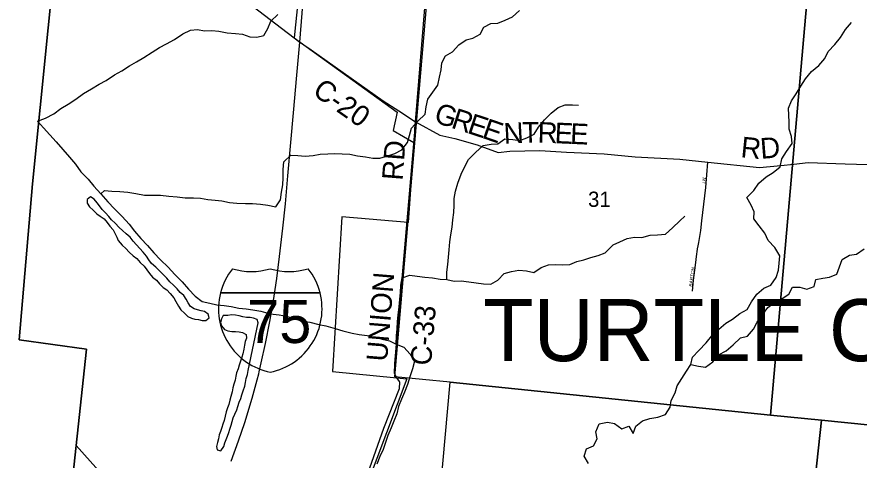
# Model space of a CAD drawing. Extents: x 1310247 to 1664935, y 284496 to 704931.
# Drawn here: x 1448924 to 1461134, y 533976 to 540403 of the extents above; entities that cross this region are included whole.
import ezdxf

# ---------------------------------------------------------------- set-up
doc = ezdxf.new("R2010")
doc.units = 0
for name, color, linetype in [('GM_P_State_Location', 7, 'Continuous'), ('GM_X_Adjacent_County', 7, 'Continuous'), ('GM_X_Adjacent_County_Text', 7, 'Continuous'), ('GM_X_Airport_Location_Class_2', 7, 'Continuous'), ('GM_X_Airport_Location_Class_3', 7, 'Continuous'), ('GM_X_Corporation_Text', 7, 'Continuous'), ('GM_X_County', 7, 'Continuous'), ('GM_X_County_Road_Text', 7, 'Continuous'), ('GM_X_Major_Lake_Text', 7, 'Continuous'), ('GM_X_Minor_River', 7, 'Continuous'), ('GM_X_Minor_River_Text', 7, 'Continuous'), ('GM_X_State_Location', 7, 'Continuous'), ('GM_X_State_Route', 7, 'Continuous'), ('GM_X_State_Shield', 7, 'Continuous'), ('GM_X_Township', 7, 'Continuous'), ('GM_X_Township_Road', 7, 'Continuous'), ('GM_X_US_Location', 7, 'Continuous'), ('GM_X_US_Shield', 7, 'Continuous')]:
    doc.layers.add(name, color=color, linetype=linetype)

msp = doc.modelspace()

# ---------------------------------------------------------------- linework, layer by layer
at = {"layer": 'GM_X_Adjacent_County'}
msp.add_lwpolyline([(1474855, 517045), (1469476, 517569), (1463681, 512819), (1458762, 513325), (1457082, 513490), (1453053, 513875), (1447726, 514409), (1448276, 519738), (1448652, 523221), (1448836, 525037), (1448942, 526090), (1449101, 527682), (1449113, 527799), (1449315, 529787), (1449380, 530405), (1449934, 535585), (1448958, 535719), (1449150, 537980), (1449487, 541354)], dxfattribs=at)
at = {"layer": 'GM_X_Adjacent_County_Text'}
msp.add_lwpolyline([(1449487, 541354), (1449150, 537980), (1448958, 535719), (1449934, 535585), (1449380, 530405), (1449315, 529787), (1449113, 527799), (1449101, 527682), (1448942, 526090), (1448836, 525037), (1448652, 523221), (1448276, 519738), (1447726, 514409)], dxfattribs=at)
at = {"layer": 'GM_X_Corporation_Text'}
for points in [[(1452247, 540630), (1453024, 540034)], [(1453714, 529845), (1453639, 529939), (1453503, 530220), (1453165, 530828), (1453115, 530986), (1453087, 531110), (1453080, 531238), (1453141, 531444), (1453437, 532243), (1454012, 533780), (1454245, 534439), (1454469, 535013), (1454478, 535107), (1454472, 535116)]]:
    msp.add_lwpolyline(points, dxfattribs=at)
at = {"layer": 'GM_X_County'}
for points in [[(1454933, 541402), (1460409, 541009), (1459848, 534627), (1455207, 535105), (1454402, 535183)], [(1460409, 541009), (1465856, 540506), (1465259, 534083), (1460589, 534554), (1459848, 534627)], [(1455207, 535105), (1459848, 534627), (1460589, 534554), (1460014, 529259), (1454731, 529777), (1454754, 530102)], [(1460589, 534554), (1465259, 534083), (1465901, 534020), (1465351, 528739), (1460014, 529259)]]:
    msp.add_lwpolyline(points, close=True, dxfattribs=at)
at = {"layer": 'GM_X_County_Road_Text'}
for points in [[(1454695, 538779), (1454704, 538883), (1454841, 540590), (1454929, 541475), (1455071, 543016), (1455072, 543044)], [(1453024, 540034), (1453187, 539929)], [(1453187, 539929), (1453189, 539927), (1454235, 539185), (1454459, 539040)], [(1454459, 539040), (1454704, 538883), (1455054, 538690), (1455274, 538640), (1455599, 538548), (1455903, 538438), (1456069, 538454), (1456506, 538463), (1456890, 538441), (1457437, 538416), (1457889, 538373), (1458535, 538341), (1458943, 538297), (1459688, 538217), (1460000, 538247), (1460185, 538269), (1460395, 538291), (1460930, 538273), (1461593, 538253)], [(1454472, 535116), (1454434, 535171), (1454397, 535232), (1454404, 535378), (1454691, 538730), (1454695, 538779)]]:
    msp.add_lwpolyline(points, dxfattribs=at)
at = {"layer": 'GM_X_Major_Lake_Text'}
msp.add_lwpolyline([(1453200, 542593), (1452946, 540097), (1454435, 539022), (1454378, 538753), (1454679, 538580), (1454598, 537421), (1453636, 537505), (1453498, 535263), (1454434, 535171), (1454576, 535157), (1453133, 531318), (1453112, 531231), (1453187, 530871), (1453579, 530146), (1453622, 530071), (1453767, 529856), (1453657, 529780), (1454636, 528762), (1454839, 528459), (1455080, 528115), (1455311, 527857), (1455615, 527513)], dxfattribs=at)
at = {"layer": 'GM_X_Minor_River'}
for points in [[(1450047, 537758), (1449993, 537792), (1449943, 537754), (1449941, 537701), (1449979, 537649), (1450029, 537601), (1450081, 537547), (1450133, 537515), (1450189, 537474), (1450235, 537422), (1450273, 537368), (1450319, 537316), (1450343, 537266), (1450373, 537211), (1450395, 537161), (1450453, 537095), (1450505, 537043), (1450554, 536989), (1450610, 536938), (1450664, 536898), (1450710, 536840), (1450768, 536786), (1450806, 536734), (1450848, 536683), (1450892, 536631), (1450946, 536585), (1450992, 536533), (1451046, 536481), (1451096, 536445), (1451146, 536390), (1451198, 536328), (1451230, 536278), (1451268, 536210), (1451302, 536153), (1451353, 536107), (1451401, 536057), (1451455, 536035), (1451505, 536021), (1451559, 536015), (1451611, 536001), (1451663, 536003), (1451713, 536037), (1451697, 536091), (1451645, 536131), (1451595, 536141), (1451545, 536157), (1451493, 536168), (1451443, 536204), (1451407, 536256), (1451377, 536312), (1451343, 536362), (1451292, 536406), (1451246, 536459), (1451196, 536515), (1451144, 536561), (1451100, 536613), (1451048, 536663), (1450940, 536772), (1450874, 536826), (1450838, 536882), (1450802, 536934), (1450756, 536989), (1450708, 537043), (1450656, 537099), (1450612, 537153), (1450566, 537207), (1450509, 537256), (1450457, 537306), (1450405, 537350), (1450351, 537412), (1450297, 537458), (1450255, 537509), (1450211, 537561), (1450159, 537611), (1450123, 537663), (1450087, 537707)], [(1450087, 537707), (1450047, 537758)], [(1451933, 535872), (1451983, 535850), (1452041, 535842), (1452095, 535840), (1452146, 535836), (1452196, 535828), (1452246, 535796), (1452252, 535746), (1452236, 535694), (1452226, 535641), (1452214, 535587), (1452198, 535519), (1452186, 535469), (1452166, 535409), (1452146, 535352), (1452130, 535300), (1452110, 535244), (1452098, 535194), (1452089, 535136), (1452071, 535077), (1452055, 535023), (1452047, 534965), (1452027, 534899), (1452009, 534844), (1451995, 534782), (1451977, 534732), (1451959, 534678), (1451945, 534612), (1451927, 534551), (1451909, 534497), (1451897, 534447), (1451875, 534393), (1451857, 534341), (1451847, 534286), (1451831, 534232), (1451817, 534176), (1451829, 534126), (1451881, 534110), (1451925, 534174), (1451939, 534226), (1451959, 534276), (1451977, 534326), (1451997, 534377), (1452011, 534427), (1452029, 534481), (1452045, 534535), (1452060, 534587), (1452086, 534642), (1452112, 534706), (1452126, 534756), (1452148, 534816), (1452172, 534871), (1452184, 534925), (1452204, 534981), (1452228, 535047), (1452238, 535101), (1452250, 535160), (1452266, 535220), (1452276, 535274), (1452420, 535967), (1452406, 536017), (1452354, 536035), (1452304, 536043), (1452254, 536043), (1452202, 536055), (1452146, 536067), (1452093, 536079), (1452037, 536081), (1451981, 536073), (1451931, 536075), (1451915, 536075)], [(1451915, 536075), (1451889, 536025), (1451875, 535973), (1451891, 535923), (1451933, 535872)]]:
    msp.add_lwpolyline(points, dxfattribs=at)
at = {"layer": 'GM_X_Minor_River_Text'}
for points in [[(1449221, 538893), (1449338, 538932), (1449460, 538998), (1449560, 539072), (1449666, 539135), (1449781, 539209), (1449891, 539293), (1450005, 539361), (1450117, 539428), (1450219, 539478), (1450341, 539562), (1450445, 539622), (1450558, 539691), (1450660, 539751), (1450766, 539813), (1450884, 539891), (1450992, 539960), (1451094, 540014), (1451208, 540076), (1451328, 540158), (1451441, 540212), (1451543, 540220), (1451645, 540200), (1451751, 540204), (1451853, 540196), (1451971, 540170), (1452093, 540160), (1452196, 540152), (1452300, 540112), (1452402, 540110), (1452504, 540134), (1452562, 540236), (1452604, 540339), (1452708, 540437)], [(1450139, 537838), (1450195, 537884), (1450303, 537874), (1450417, 537870), (1450533, 537862), (1450648, 537840), (1450774, 537820), (1450896, 537816), (1451004, 537816), (1451128, 537804), (1451248, 537794), (1451362, 537780), (1451483, 537778), (1451585, 537772), (1451691, 537757), (1451797, 537743), (1451897, 537735), (1452005, 537713), (1452115, 537701), (1452240, 537699), (1452342, 537695), (1452454, 537687), (1452564, 537671), (1452678, 537649), (1452744, 537751), (1452760, 537862), (1452778, 537966), (1452786, 538069), (1452786, 538191), (1452794, 538301), (1452896, 538400), (1452997, 538392), (1453103, 538384), (1453219, 538392), (1453321, 538410), (1453433, 538416), (1453533, 538420), (1453639, 538418), (1453753, 538412), (1453862, 538390), (1453976, 538374), (1454084, 538354), (1454188, 538356), (1454302, 538390), (1454404, 538424), (1454506, 538474), (1454586, 538580), (1454617, 538685), (1454643, 538787), (1454739, 538892), (1454843, 538994), (1454859, 539096), (1454883, 539211), (1454955, 539313), (1455027, 539413), (1455053, 539528), (1455073, 539636), (1455087, 539737), (1455137, 539837), (1455237, 539895), (1455333, 539996), (1455436, 540068), (1455536, 540094), (1455640, 540152), (1455694, 540252), (1455794, 540309), (1455898, 540311), (1456004, 540355), (1456108, 540401), (1456209, 540497)], [(1460684, 539903), (1460782, 540003), (1460866, 540104), (1460938, 540218), (1461024, 540319)], [(1457210, 533929), (1457150, 534033), (1457182, 534140), (1457284, 534182), (1457338, 534286), (1457318, 534387), (1457366, 534503), (1457484, 534529), (1457588, 534507), (1457694, 534429), (1457797, 534467), (1457859, 534364), (1457895, 534469), (1457995, 534545), (1458099, 534581), (1458217, 534597), (1458325, 534637), (1458395, 534742), (1458411, 534842), (1458469, 534953), (1458497, 535053), (1458563, 535159), (1458631, 535264), (1458694, 535364), (1458718, 535467), (1458808, 535567), (1458918, 535677), (1458998, 535780), (1459100, 535874), (1459200, 535961), (1459300, 536021), (1459406, 536101), (1459509, 536161), (1459575, 536272), (1459649, 536380), (1459751, 536470), (1459853, 536511), (1459933, 536623), (1459965, 536729), (1459977, 536830), (1459983, 536938), (1459913, 537057), (1459815, 537161), (1459767, 537265), (1459683, 537372), (1459609, 537474), (1459613, 537575), (1459569, 537675), (1459508, 537785), (1459609, 537886), (1459679, 537990), (1459787, 538082), (1459889, 538145), (1459989, 538229), (1460013, 538345), (1460083, 538452), (1460161, 538566), (1460153, 538669), (1460121, 538775), (1460121, 538875), (1460115, 538976), (1460111, 539080), (1460155, 539184), (1460221, 539285), (1460289, 539399), (1460356, 539504), (1460444, 539610), (1460552, 539696), (1460636, 539799), (1460684, 539903)], [(1455159, 536597), (1455157, 536703), (1455173, 536814), (1455181, 536920), (1455191, 537025), (1455201, 537139), (1455215, 537243), (1455233, 537356), (1455245, 537460), (1455257, 537567), (1455265, 537669), (1455265, 537771), (1455281, 537878), (1455317, 537992), (1455367, 538121), (1455416, 538231), (1455472, 538337), (1455574, 538434), (1455684, 538538), (1455798, 538556), (1455898, 538562), (1455998, 538633), (1456114, 538624), (1456214, 538612), (1456319, 538647), (1456421, 538701), (1456485, 538803), (1456573, 538908), (1456669, 539008), (1456769, 539088), (1456873, 539126), (1456977, 539128), (1457068, 539124)], [(1449221, 538893), (1449308, 538795), (1449400, 538693), (1449492, 538593), (1449592, 538482), (1449688, 538370), (1449775, 538265), (1449853, 538157), (1449957, 538049), (1450041, 537948), (1450139, 537838), (1450245, 537719), (1450339, 537619), (1450449, 537509), (1450552, 537396), (1450628, 537296), (1450720, 537189), (1450816, 537089), (1450912, 536983), (1451008, 536878), (1451116, 536774), (1451216, 536667), (1451318, 536561), (1451413, 536457), (1451507, 536354), (1451609, 536276), (1451721, 536254), (1451821, 536226), (1451929, 536216), (1452033, 536204), (1452142, 536178), (1452246, 536169), (1452346, 536157), (1452462, 536135), (1452598, 536097), (1452728, 536083), (1452834, 536063), (1452940, 536031), (1453071, 535993), (1453171, 535977), (1453303, 535941), (1453405, 535922), (1453539, 535884), (1453649, 535850), (1453784, 535816), (1453884, 535800), (1454000, 535784), (1454116, 535758), (1454222, 535730), (1454324, 535708), (1454424, 535659), (1454532, 535613), (1454625, 535513), (1454689, 535410), (1454659, 535300), (1454621, 535186), (1454589, 535075), (1454543, 534961), (1454502, 534860), (1454458, 534752), (1454430, 534646), (1454388, 534543), (1454348, 534443), (1454300, 534334), (1454268, 534234), (1454232, 534132), (1454188, 534027)], [(1454424, 535659), (1454428, 535778), (1454436, 535878), (1454440, 535979), (1454450, 536081), (1454466, 536197), (1454476, 536304), (1454486, 536406), (1454492, 536515), (1454510, 536617), (1454621, 536659), (1454729, 536641), (1454837, 536631), (1454951, 536617), (1455059, 536599), (1455159, 536597), (1455265, 536573), (1455365, 536575), (1455474, 536559), (1455582, 536547), (1455688, 536533), (1455796, 536529), (1455896, 536583), (1455988, 536683), (1456094, 536711), (1456203, 536729), (1456313, 536721), (1456417, 536695), (1456523, 536768), (1456629, 536810), (1456733, 536812), (1456833, 536806), (1456941, 536814), (1457044, 536856), (1457144, 536878), (1457246, 536916), (1457350, 536942), (1457452, 536982), (1457566, 537097), (1457666, 537143), (1457770, 537191), (1457879, 537207), (1457983, 537205), (1458107, 537237), (1458213, 537245), (1458327, 537253), (1458429, 537342), (1458535, 537446), (1458609, 537514)], [(1458694, 535364), (1458804, 535340), (1458906, 535326), (1459014, 535400), (1459096, 535505), (1459204, 535563), (1459306, 535649), (1459414, 535748), (1459517, 535774), (1459603, 535874), (1459657, 535975), (1459731, 536081), (1459811, 536187), (1459915, 536266), (1460017, 536318), (1460117, 536380), (1460167, 536484), (1460273, 536484), (1460374, 536454), (1460480, 536493), (1460506, 536595), (1460606, 536615), (1460706, 536631), (1460810, 536673), (1460848, 536778), (1460888, 536886), (1460996, 536946), (1461096, 536962), (1461209, 537039)], [(1454188, 534027), (1454140, 533919)]]:
    msp.add_lwpolyline(points, dxfattribs=at)
at = {"layer": 'GM_X_State_Location'}
msp.add_lwpolyline([(1458716, 536427), (1458734, 536583), (1458762, 536802), (1458781, 536968), (1458787, 536998), (1458793, 537041), (1458802, 537084), (1458811, 537133), (1458827, 537219), (1458839, 537305), (1458854, 537444), (1458910, 537929), (1458943, 538297)], dxfattribs=at)
at = {"layer": 'GM_X_State_Route'}
msp.add_lwpolyline([(1449785, 534186), (1452793, 530820), (1456653, 526497)], dxfattribs=at)
at = {"layer": 'GM_X_State_Shield'}
for points in [[(1453024, 540034), (1453060, 540458), (1453097, 540971), (1453144, 541483), (1453194, 542101), (1453236, 542585)], [(1452430, 535228), (1452436, 535254), (1452467, 535388), (1452529, 535667), (1452590, 535986), (1452645, 536291), (1452693, 536611), (1452732, 536927), (1452782, 537339), (1452816, 537691), (1452854, 538099), (1452898, 538581), (1452936, 539013), (1452984, 539558), (1453024, 540034)], [(1452031, 533962), (1452136, 534256), (1452228, 534524), (1452334, 534874), (1452410, 535141), (1452430, 535228)]]:
    msp.add_lwpolyline(points, dxfattribs=at)
at = {"layer": 'GM_X_Township'}
msp.add_lwpolyline([(1447726, 514409), (1448276, 519738), (1448652, 523221), (1448836, 525037), (1448942, 526090), (1449101, 527682), (1449113, 527799), (1449315, 529787), (1449380, 530405), (1449934, 535585), (1448958, 535719), (1449150, 537980), (1449487, 541354)], dxfattribs=at)
at = {"layer": 'GM_X_US_Shield'}
for p, q in [((1451876, 536400), (1453318, 536400)), ((1453318, 536400), (1451876, 536400)), ((1453318, 536400), (1451876, 536400))]:
    msp.add_line(p, q, dxfattribs=at)
for centre, start, end in [((1452785, 536170), 141.669, 165.8066), ((1452323, 537648), 253.0091, 286.9909), ((1452871, 537648), 253.0091, 286.9909), ((1452410, 536170), 14.1934, 38.331), ((1452785, 536170), 165.8066, 258.463), ((1452410, 536170), 281.537, 14.1934)]:
    msp.add_arc(centre, 938, start, end, dxfattribs=at)

# ---------------------------------------------------------------- texts
at = {"layer": 'GM_P_State_Location'}
for s, rotation, p in [('LN', 86.989, (1458908, 537985)), ('BARTON', 82.0111, (1458715, 536489))]:
    msp.add_text(s, height=50, rotation=rotation, dxfattribs=at).set_placement(p)
at = {"layer": 'GM_X_Airport_Location_Class_2'}
msp.add_text('TURTLE CREEK', height=900, rotation=0, dxfattribs=at).set_placement((1455681, 535411))
at = {"layer": 'GM_X_Airport_Location_Class_3'}
for s in ['.', '-', ',']:
    msp.add_text(s, height=1, dxfattribs=at).set_placement((1452597, 536001))
msp.add_text('75', height=1, rotation=0, dxfattribs=at).set_placement((1452393, 535794))
at = {"layer": 'GM_X_Township_Road'}
for s, rotation, p in [('C-20', 324.9799, (1453194, 539286)), ('G', 342.1168, (1454955, 538880)), ('R', 342.113, (1455206, 538799)), ('E', 341.7575, (1455440, 538723)), ('E', 340.8807, (1455652, 538653)), ('N', 3.1597, (1455989, 538562)), ('T', 0.6986, (1456249, 538577)), ('R', 358.3059, (1456470, 538579)), ('E', 357.3891, (1456715, 538572)), ('E', 357.3505, (1456940, 538562)), ('RD', 85.5622, (1454515, 538024)), ('R', 354.2688, (1459409, 538369)), ('D', 4.4797, (1459711, 538344)), ('UNION', 85.2897, (1454290, 535398)), ('C-33', 85.208, (1454927, 535340))]:
    msp.add_text(s, height=300, rotation=rotation, dxfattribs=at).set_placement(p)
at = {"layer": 'GM_X_US_Location'}
msp.add_text('31', height=221, rotation=0, dxfattribs=at).set_placement((1457204, 537648))
at = {"layer": 'GM_X_US_Shield'}
msp.add_text('75', height=625, dxfattribs=at).set_placement((1452263, 535674))

doc.saveas('drawing.dxf')
